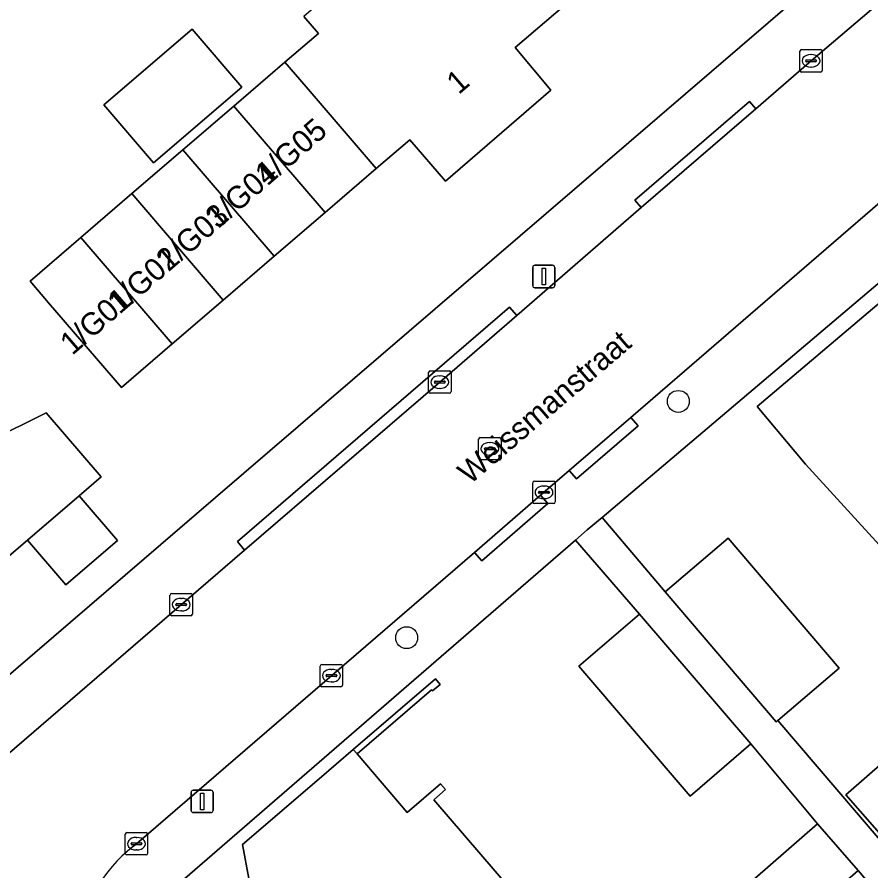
# Model space of a CAD drawing. Extents: x 159352 to 160617, y 385888 to 387323.
# Drawn here: x 160096.58 to 160134.73, y 386554.55 to 386592.69 of the extents above; entities that cross this region are included whole.
import ezdxf

# ---------------------------------------------------------------- set-up
doc = ezdxf.new("R2010")
doc.units = 0
for name, color, linetype in [('IMGEO_Boom', 7, 'Continuous'), ('IMGEO_Erf', 7, 'Continuous'), ('IMGEO_Kolk', 7, 'Continuous'), ('IMGEO_Lichtmast', 7, 'Continuous'), ('IMGEO_Muur', 7, 'Continuous'), ('IMGEO_Openbare_ruimte_label', 7, 'Continuous'), ('IMGEO_Pand', 7, 'Continuous'), ('IMGEO_Pand_nummerreeks', 7, 'Continuous'), ('IMGEO_Rijbaan_lokaal_open', 7, 'Continuous'), ('IMGEO_Rioolput', 7, 'Continuous'), ('IMGEO_Voetpad_open', 7, 'Continuous')]:
    doc.layers.add(name, color=color, linetype=linetype)

msp = doc.modelspace()

# ---------------------------------------------------------------- linework, layer by layer
at = {"layer": 'IMGEO_Boom'}
for centre in [(160126.13, 386575.522), (160113.989, 386564.971)]:
    msp.add_circle(centre, 0.489, dxfattribs=at)
at = {"layer": 'IMGEO_Erf'}
for points in [[(160090.811, 386558.67), (160093.321, 386560.82), (160105.45, 386571.234), (160152.311, 386611.469)], [(160121.054, 386593.226), (160118.84, 386591.332), (160120.43, 386589.417), (160115.724, 386585.365), (160114.134, 386587.21), (160112.629, 386585.918), (160110.351, 386583.962), (160108.073, 386582.005), (160105.796, 386580.049), (160103.518, 386578.092), (160101.24, 386576.136), (160097.982, 386579.929), (160097.159, 386580.888), (160099.437, 386582.844), (160101.714, 386584.801), (160103.992, 386586.757), (160106.27, 386588.713), (160108.548, 386590.67), (160110.048, 386591.958), (160109.395, 386592.716)], [(160138.668, 386583.845), (160122.717, 386570.341), (160125.538, 386567.009), (160128.349, 386569.415), (160133.317, 386563.611), (160130.574, 386561.264), (160138.567, 386551.922), (160141.163, 386554.185), (160142.899, 386552.194), (160140.303, 386549.931), (160143.455, 386546.205), (160146.051, 386548.468), (160147.731, 386546.541), (160145.113, 386544.303), (160154.321, 386533.47), (160160.119, 386538.551), (160162.504, 386535.828), (160162.801, 386535.49), (160175.006, 386545.996), (160142.707, 386583.526)], [(160136.989, 386567.044), (160131.816, 386572.725), (160129.645, 386575.289), (160136.85, 386581.388)], [(160139.074, 386548.86), (160136.267, 386546.417), (160134.453, 386548.502), (160137.259, 386550.944), (160134.168, 386554.575), (160131.362, 386552.132), (160129.547, 386554.217), (160132.353, 386556.66), (160129.366, 386560.224), (160126.653, 386557.895), (160121.677, 386563.691), (160124.389, 386566.02), (160121.528, 386569.324), (160102.633, 386552.96)], [(160106.943, 386554.217), (160106.659, 386555.731), (160110.077, 386558.665), (160111.605, 386559.976), (160115.271, 386563.123), (160115.483, 386562.877), (160115.149, 386562.59), (160115.103, 386562.643), (160111.771, 386559.783), (160114.018, 386557.166), (160115.505, 386558.443), (160115.727, 386558.185), (160115.2, 386557.733), (160119.952, 386552.197)], [(160135.527, 386555.758), (160133.617, 386557.953), (160136.189, 386560.192)]]:
    msp.add_lwpolyline(points, dxfattribs=at)
for points in [[(160106.628, 386589.553), (160102.683, 386586.173), (160100.458, 386588.769), (160104.404, 386592.149)], [(160100.338, 386572.15), (160099.356, 386571.309), (160101.073, 386569.304), (160098.762, 386567.324), (160097.044, 386569.328), (160090.693, 386563.887), (160088.663, 386566.256), (160086.764, 386564.629), (160082.875, 386569.169), (160078.949, 386573.751), (160080.809, 386575.375), (160078.758, 386577.805), (160076.439, 386580.553), (160086.062, 386588.675), (160086.141, 386588.581), (160087.925, 386590.08), (160090.304, 386587.871), (160088.464, 386585.997), (160090.89, 386583.124), (160087.59, 386578.568), (160090.234, 386575.485), (160092.798, 386572.495), (160097.886, 386575.013)]]:
    msp.add_lwpolyline(points, close=True, dxfattribs=at)
at = {"layer": 'IMGEO_Kolk'}
for p, q in [((160131.557, 386590.308), (160131.557, 386591.16)), ((160131.632, 386591.234), (160132.484, 386591.234)), ((160132.558, 386591.16), (160132.558, 386590.308)), ((160131.816, 386590.728), (160131.816, 386590.74)), ((160132.254, 386590.691), (160131.856, 386590.691)), ((160131.859, 386590.777), (160132.257, 386590.777)), ((160132.045, 386591.014), (160132.07, 386591.014)), ((160132.3, 386590.74), (160132.3, 386590.728)), ((160132.068, 386590.454), (160132.043, 386590.454)), ((160132.484, 386590.234), (160131.632, 386590.234)), ((160114.969, 386575.959), (160114.969, 386576.811)), ((160115.044, 386576.885), (160115.896, 386576.885)), ((160115.457, 386576.665), (160115.482, 386576.665)), ((160115.97, 386576.811), (160115.97, 386575.959)), ((160115.228, 386576.379), (160115.228, 386576.391)), ((160115.666, 386576.342), (160115.268, 386576.342)), ((160115.271, 386576.428), (160115.669, 386576.428)), ((160115.712, 386576.391), (160115.712, 386576.379)), ((160115.896, 386575.885), (160115.044, 386575.885)), ((160115.48, 386576.105), (160115.455, 386576.105)), ((160119.624, 386571.033), (160119.624, 386571.885)), ((160119.699, 386571.959), (160120.551, 386571.959)), ((160120.112, 386571.739), (160120.137, 386571.739)), ((160120.625, 386571.885), (160120.625, 386571.033)), ((160119.883, 386571.453), (160119.883, 386571.465)), ((160120.321, 386571.416), (160119.923, 386571.416)), ((160119.926, 386571.502), (160120.324, 386571.502)), ((160120.367, 386571.465), (160120.367, 386571.453)), ((160120.551, 386570.959), (160119.699, 386570.959)), ((160120.135, 386571.179), (160120.11, 386571.179)), ((160103.414, 386566.019), (160103.414, 386566.871)), ((160103.489, 386566.945), (160104.341, 386566.945)), ((160103.902, 386566.725), (160103.927, 386566.725)), ((160104.415, 386566.871), (160104.415, 386566.019)), ((160103.673, 386566.439), (160103.673, 386566.451)), ((160104.111, 386566.402), (160103.713, 386566.402)), ((160103.716, 386566.488), (160104.114, 386566.488)), ((160104.157, 386566.451), (160104.157, 386566.439)), ((160104.341, 386565.945), (160103.489, 386565.945)), ((160103.925, 386566.165), (160103.9, 386566.165)), ((160110.126, 386562.848), (160110.126, 386563.7)), ((160110.201, 386563.774), (160111.053, 386563.774)), ((160111.127, 386563.7), (160111.127, 386562.848)), ((160110.385, 386563.268), (160110.385, 386563.28)), ((160110.823, 386563.231), (160110.425, 386563.231)), ((160110.428, 386563.317), (160110.826, 386563.317)), ((160110.614, 386563.554), (160110.639, 386563.554)), ((160110.869, 386563.28), (160110.869, 386563.268)), ((160110.637, 386562.994), (160110.612, 386562.994)), ((160111.053, 386562.774), (160110.201, 386562.774)), ((160101.415, 386555.34), (160101.415, 386556.192)), ((160101.49, 386556.266), (160102.342, 386556.266)), ((160101.903, 386556.046), (160101.928, 386556.046)), ((160102.416, 386556.192), (160102.416, 386555.34)), ((160101.674, 386555.76), (160101.674, 386555.772)), ((160102.112, 386555.723), (160101.714, 386555.723)), ((160101.717, 386555.809), (160102.115, 386555.809)), ((160102.158, 386555.772), (160102.158, 386555.76)), ((160102.342, 386555.266), (160101.49, 386555.266)), ((160101.926, 386555.486), (160101.901, 386555.486))]:
    msp.add_line(p, q, dxfattribs=at)
for points in [[(160131.557, 386590.308), (160131.557, 386591.16)], [(160131.632, 386591.234), (160132.484, 386591.234)], [(160132.558, 386591.16), (160132.558, 386590.308)], [(160132.484, 386590.234), (160131.632, 386590.234)], [(160114.969, 386575.959), (160114.969, 386576.811)], [(160115.044, 386576.885), (160115.896, 386576.885)], [(160115.97, 386576.811), (160115.97, 386575.959)], [(160115.896, 386575.885), (160115.044, 386575.885)], [(160119.624, 386571.033), (160119.624, 386571.885)], [(160119.699, 386571.959), (160120.551, 386571.959)], [(160120.625, 386571.885), (160120.625, 386571.033)], [(160120.551, 386570.959), (160119.699, 386570.959)], [(160103.414, 386566.019), (160103.414, 386566.871)], [(160103.489, 386566.945), (160104.341, 386566.945)], [(160104.415, 386566.871), (160104.415, 386566.019)], [(160104.341, 386565.945), (160103.489, 386565.945)], [(160110.126, 386562.848), (160110.126, 386563.7)], [(160110.201, 386563.774), (160111.053, 386563.774)], [(160111.127, 386563.7), (160111.127, 386562.848)], [(160111.053, 386562.774), (160110.201, 386562.774)], [(160101.415, 386555.34), (160101.415, 386556.192)], [(160101.49, 386556.266), (160102.342, 386556.266)], [(160102.416, 386556.192), (160102.416, 386555.34)], [(160102.342, 386555.266), (160101.49, 386555.266)]]:
    msp.add_lwpolyline(points, dxfattribs=at)
for centre, radius, start, end in [((160131.634, 386591.158), 0.0765, 91.552, 178.448), ((160131.634, 386591.158), 0.0765, 91.552, 178.448), ((160132.482, 386591.158), 0.0765, 1.552, 88.448), ((160132.482, 386591.158), 0.0765, 1.552, 88.448), ((160131.856, 386590.737), 0.0403, 85.8775, 175.7526), ((160131.853, 386590.727), 0.0366, 178.938, 274.7102), ((160132.257, 386590.734), 0.043, 264.8664, 352.4533), ((160132.261, 386590.739), 0.0386, 1.7309, 96.639), ((160131.634, 386590.31), 0.0765, 181.552, 268.448), ((160131.634, 386590.31), 0.0765, 181.552, 268.448), ((160132.482, 386590.31), 0.0765, 271.552, 358.448), ((160132.482, 386590.31), 0.0765, 271.552, 358.448), ((160115.046, 386576.809), 0.0765, 91.552, 178.448), ((160115.046, 386576.809), 0.0765, 91.552, 178.448), ((160115.894, 386576.809), 0.0765, 1.552, 88.448), ((160115.894, 386576.809), 0.0765, 1.552, 88.448), ((160115.268, 386576.388), 0.0403, 85.8775, 175.7526), ((160115.265, 386576.378), 0.0366, 178.938, 274.7102), ((160115.669, 386576.385), 0.043, 264.8664, 352.4533), ((160115.673, 386576.39), 0.0386, 1.7309, 96.639), ((160115.046, 386575.961), 0.0765, 181.552, 268.448), ((160115.046, 386575.961), 0.0765, 181.552, 268.448), ((160115.894, 386575.961), 0.0765, 271.552, 358.448), ((160115.894, 386575.961), 0.0765, 271.552, 358.448), ((160119.701, 386571.883), 0.0765, 91.552, 178.448), ((160119.701, 386571.883), 0.0765, 91.552, 178.448), ((160120.549, 386571.883), 0.0765, 1.552, 88.448), ((160120.549, 386571.883), 0.0765, 1.552, 88.448), ((160119.923, 386571.462), 0.0403, 85.8775, 175.7526), ((160119.92, 386571.452), 0.0366, 178.938, 274.7102), ((160120.324, 386571.459), 0.043, 264.8664, 352.4533), ((160120.328, 386571.464), 0.0386, 1.7309, 96.639), ((160119.701, 386571.035), 0.0765, 181.552, 268.448), ((160119.701, 386571.035), 0.0765, 181.552, 268.448), ((160120.549, 386571.035), 0.0765, 271.552, 358.448), ((160120.549, 386571.035), 0.0765, 271.552, 358.448), ((160103.491, 386566.869), 0.0765, 91.552, 178.448), ((160103.491, 386566.869), 0.0765, 91.552, 178.448), ((160104.339, 386566.869), 0.0765, 1.552, 88.448), ((160104.339, 386566.869), 0.0765, 1.552, 88.448), ((160103.713, 386566.448), 0.0403, 85.8775, 175.7526), ((160103.71, 386566.438), 0.0366, 178.938, 274.7102), ((160104.114, 386566.445), 0.043, 264.8664, 352.4533), ((160104.118, 386566.45), 0.0386, 1.7309, 96.639), ((160103.491, 386566.021), 0.0765, 181.552, 268.448), ((160103.491, 386566.021), 0.0765, 181.552, 268.448), ((160104.339, 386566.021), 0.0765, 271.552, 358.448), ((160104.339, 386566.021), 0.0765, 271.552, 358.448), ((160110.203, 386563.698), 0.0765, 91.552, 178.448), ((160110.203, 386563.698), 0.0765, 91.552, 178.448), ((160111.051, 386563.698), 0.0765, 1.552, 88.448), ((160111.051, 386563.698), 0.0765, 1.552, 88.448), ((160110.425, 386563.277), 0.0403, 85.8775, 175.7526), ((160110.422, 386563.267), 0.0366, 178.938, 274.7102), ((160110.826, 386563.274), 0.043, 264.8664, 352.4533), ((160110.83, 386563.279), 0.0386, 1.7309, 96.639), ((160110.203, 386562.85), 0.0765, 181.552, 268.448), ((160110.203, 386562.85), 0.0765, 181.552, 268.448), ((160111.051, 386562.85), 0.0765, 271.552, 358.448), ((160111.051, 386562.85), 0.0765, 271.552, 358.448), ((160101.492, 386556.19), 0.0765, 91.552, 178.448), ((160101.492, 386556.19), 0.0765, 91.552, 178.448), ((160102.34, 386556.19), 0.0765, 1.552, 88.448), ((160102.34, 386556.19), 0.0765, 1.552, 88.448), ((160101.714, 386555.769), 0.0403, 85.8775, 175.7526), ((160101.711, 386555.759), 0.0366, 178.938, 274.7102), ((160102.115, 386555.766), 0.043, 264.8664, 352.4533), ((160102.119, 386555.771), 0.0386, 1.7309, 96.639), ((160101.492, 386555.342), 0.0765, 181.552, 268.448), ((160101.492, 386555.342), 0.0765, 181.552, 268.448), ((160102.34, 386555.342), 0.0765, 271.552, 358.448), ((160102.34, 386555.342), 0.0765, 271.552, 358.448)]:
    msp.add_arc(centre, radius, start, end, dxfattribs=at)
for centre, major_axis, ratio, start_param, end_param in [((160132.044, 386590.734), (-0.387, 0.002), 0.722429, 4.712389, 7.853982), ((160132.069, 386590.734), (-0.39, 0.002), 0.717154, 1.570796, 4.712389), ((160115.456, 386576.385), (-0.387, 0.002), 0.722429, 4.712389, 7.853982), ((160115.481, 386576.385), (-0.39, 0.002), 0.717154, 1.570796, 4.712389), ((160120.111, 386571.459), (-0.387, 0.002), 0.722429, 4.712389, 7.853982), ((160120.136, 386571.459), (-0.39, 0.002), 0.717154, 1.570796, 4.712389), ((160103.901, 386566.445), (-0.387, 0.002), 0.722429, 4.712389, 7.853982), ((160103.926, 386566.445), (-0.39, 0.002), 0.717154, 1.570796, 4.712389), ((160110.613, 386563.274), (-0.387, 0.002), 0.722429, 4.712389, 7.853982), ((160110.638, 386563.274), (-0.39, 0.002), 0.717154, 1.570796, 4.712389), ((160101.902, 386555.766), (-0.387, 0.002), 0.722429, 4.712389, 7.853982), ((160101.927, 386555.766), (-0.39, 0.002), 0.717154, 1.570796, 4.712389)]:
    msp.add_ellipse(centre, major_axis=major_axis, ratio=ratio, start_param=start_param, end_param=end_param, dxfattribs=at)
at = {"layer": 'IMGEO_Lichtmast'}
for p, q in [((160119.719, 386581.6), (160120.509, 386581.6)), ((160120.509, 386581.6), (160119.719, 386581.6)), ((160119.619, 386580.7), (160119.619, 386581.5)), ((160119.619, 386581.5), (160119.619, 386580.7)), ((160120.609, 386581.5), (160120.609, 386580.7)), ((160120.609, 386580.7), (160120.609, 386581.5)), ((160120.509, 386580.6), (160119.719, 386580.6)), ((160119.719, 386580.6), (160120.509, 386580.6)), ((160104.353, 386557.256), (160104.353, 386558.056)), ((160104.353, 386558.056), (160104.353, 386557.256)), ((160104.453, 386558.156), (160105.243, 386558.156)), ((160105.243, 386558.156), (160104.453, 386558.156)), ((160105.343, 386558.056), (160105.343, 386557.256)), ((160105.343, 386557.256), (160105.343, 386558.056)), ((160105.243, 386557.156), (160104.453, 386557.156)), ((160104.453, 386557.156), (160105.243, 386557.156))]:
    msp.add_line(p, q, dxfattribs=at)
for points in [[(160120.039, 386581.475), (160120.189, 386581.475), (160120.189, 386580.725), (160120.039, 386580.725), (160120.039, 386581.475)], [(160104.773, 386558.031), (160104.923, 386558.031), (160104.923, 386557.281), (160104.773, 386557.281), (160104.773, 386558.031)]]:
    msp.add_lwpolyline(points, dxfattribs=at)
for centre, start, end in [((160119.719, 386581.5), 90, 180), ((160119.719, 386581.5), 90, 180), ((160120.509, 386581.5), 0, 90), ((160120.509, 386581.5), 360, 90), ((160119.719, 386580.7), 180, 270), ((160119.719, 386580.7), 180, 270), ((160120.509, 386580.7), 270, 0), ((160120.509, 386580.7), 270, 0), ((160104.453, 386558.056), 90, 180), ((160104.453, 386558.056), 90, 180), ((160105.243, 386558.056), 0, 90), ((160105.243, 386558.056), 360, 90), ((160104.453, 386557.256), 180, 270), ((160104.453, 386557.256), 180, 270), ((160105.243, 386557.256), 270, 0), ((160105.243, 386557.256), 270, 0)]:
    msp.add_arc(centre, 0.1, start, end, dxfattribs=at)
at = {"layer": 'IMGEO_Muur'}
msp.add_lwpolyline([(160093.321, 386560.82), (160105.45, 386571.234)], dxfattribs=at)
msp.add_lwpolyline([(160115.271, 386563.123), (160111.605, 386559.976), (160111.771, 386559.783), (160115.103, 386562.643), (160115.149, 386562.59), (160115.483, 386562.877)], close=True, dxfattribs=at)
at = {"layer": 'IMGEO_Pand'}
for points in [[(160112.751, 386602.854), (160110.037, 386600.526), (160112.548, 386595.431), (160109.395, 386592.716), (160110.048, 386591.958), (160108.548, 386590.67), (160109.492, 386589.571), (160112.629, 386585.918), (160114.134, 386587.21), (160115.724, 386585.365), (160120.43, 386589.417), (160118.84, 386591.332), (160121.054, 386593.226)], [(160106.628, 386589.553), (160104.404, 386592.149), (160100.458, 386588.769), (160102.683, 386586.173)], [(160112.629, 386585.918), (160109.492, 386589.571), (160108.548, 386590.67), (160106.27, 386588.713), (160110.351, 386583.962)], [(160110.351, 386583.962), (160106.27, 386588.713), (160103.992, 386586.757), (160108.073, 386582.005)], [(160108.073, 386582.005), (160103.992, 386586.757), (160101.714, 386584.801), (160105.796, 386580.049)], [(160105.796, 386580.049), (160101.714, 386584.801), (160099.437, 386582.844), (160103.518, 386578.092)], [(160101.24, 386576.136), (160103.518, 386578.092), (160099.437, 386582.844), (160097.159, 386580.888), (160097.982, 386579.929)], [(160141.501, 386580.592), (160142.009, 386581.026), (160141.809, 386581.259), (160141.004, 386580.571), (160140.595, 386581.05), (160140.635, 386581.439), (160136.914, 386581.824), (160136.85, 386581.388), (160129.645, 386575.289), (160131.816, 386572.725), (160136.989, 386567.044), (160139.751, 386569.406), (160146.287, 386574.995)], [(160097.044, 386569.328), (160099.356, 386571.309), (160100.338, 386572.15), (160097.886, 386575.013), (160092.798, 386572.495), (160090.234, 386575.485), (160082.875, 386569.169), (160086.764, 386564.629), (160088.663, 386566.256), (160090.693, 386563.887)], [(160151.175, 386569.279), (160146.287, 386574.995), (160139.751, 386569.406), (160142.475, 386566.221), (160139.984, 386564.053), (160140.496, 386563.465), (160136.425, 386559.921), (160136.189, 386560.192), (160133.617, 386557.953), (160135.527, 386555.758), (160138.099, 386557.997), (160144.639, 386563.69)], [(160099.356, 386571.309), (160097.044, 386569.328), (160098.762, 386567.324), (160101.073, 386569.304)], [(160128.349, 386569.415), (160125.538, 386567.009), (160130.505, 386561.205), (160130.574, 386561.264), (160133.317, 386563.611)], [(160129.366, 386560.224), (160124.389, 386566.02), (160121.677, 386563.691), (160126.653, 386557.895)], [(160115.2, 386557.733), (160115.727, 386558.185), (160115.505, 386558.443), (160114.018, 386557.166), (160111.771, 386559.783), (160111.605, 386559.976), (160110.077, 386558.665), (160106.659, 386555.731), (160106.943, 386554.217), (160108.451, 386552.461), (160107.953, 386552.034), (160108.186, 386551.762), (160108.65, 386552.16), (160113.426, 386546.596), (160119.952, 386552.197)], [(160132.353, 386556.66), (160129.547, 386554.217), (160131.362, 386552.132), (160134.168, 386554.575)]]:
    msp.add_lwpolyline(points, close=True, dxfattribs=at)
at = {"layer": 'IMGEO_Rijbaan_lokaal_open'}
for points in [[(160161.756, 386607.189), (160161.925, 386607.348), (160162.881, 386608.029), (160158.418, 386613.357), (160158.13, 386613.069), (160157.968, 386612.928), (160156.241, 386611.47), (160154.501, 386610.001), (160151.63, 386607.535), (160146.136, 386602.824), (160142.938, 386600.046), (160138.349, 386596.1), (160132.059, 386590.734), (160129.595, 386588.592), (160124.473, 386584.176), (160118.907, 386579.359), (160115.469, 386576.386), (160106.75, 386568.883), (160094.399, 386558.248), (160092.336, 386556.425)], [(160101.743, 386555.624), (160101.916, 386555.767), (160117.016, 386568.778), (160119.975, 386571.333), (160121.257, 386572.436), (160124.003, 386574.805), (160136.111, 386585.248), (160136.3, 386585.392), (160150.301, 386597.375), (160150.547, 386597.553), (160150.704, 386597.691), (160161.756, 386607.189)]]:
    msp.add_lwpolyline(points, dxfattribs=at)
msp.add_arc((160105.614, 386550.643), 6.308, 127.8543, 173.6122, dxfattribs=at)
at = {"layer": 'IMGEO_Rioolput'}
for p, q in [((160117.279, 386573.905), (160118.131, 386573.905)), ((160117.204, 386572.979), (160117.204, 386573.831)), ((160117.692, 386573.685), (160117.717, 386573.685)), ((160118.205, 386573.831), (160118.205, 386572.979)), ((160117.463, 386573.399), (160117.463, 386573.411)), ((160117.901, 386573.362), (160117.503, 386573.362)), ((160117.506, 386573.448), (160117.904, 386573.448)), ((160117.947, 386573.411), (160117.947, 386573.399)), ((160118.131, 386572.905), (160117.279, 386572.905)), ((160117.715, 386573.125), (160117.69, 386573.125))]:
    msp.add_line(p, q, dxfattribs=at)
for points in [[(160117.279, 386573.905), (160118.131, 386573.905)], [(160117.204, 386572.979), (160117.204, 386573.831)], [(160118.205, 386573.831), (160118.205, 386572.979)], [(160118.131, 386572.905), (160117.279, 386572.905)]]:
    msp.add_lwpolyline(points, dxfattribs=at)
for centre, radius, start, end in [((160117.281, 386573.829), 0.0765, 91.552, 178.448), ((160117.281, 386573.829), 0.0765, 91.552, 178.448), ((160118.129, 386573.829), 0.0765, 1.552, 88.448), ((160118.129, 386573.829), 0.0765, 1.552, 88.448), ((160117.503, 386573.408), 0.0403, 85.8775, 175.7526), ((160117.5, 386573.398), 0.0366, 178.938, 274.7102), ((160117.904, 386573.405), 0.043, 264.8664, 352.4533), ((160117.908, 386573.41), 0.0386, 1.7309, 96.639), ((160117.281, 386572.981), 0.0765, 181.552, 268.448), ((160117.281, 386572.981), 0.0765, 181.552, 268.448), ((160118.129, 386572.981), 0.0765, 271.552, 358.448), ((160118.129, 386572.981), 0.0765, 271.552, 358.448)]:
    msp.add_arc(centre, radius, start, end, dxfattribs=at)
for centre, major_axis, ratio, start_param, end_param in [((160117.691, 386573.405), (-0.387, 0.002), 0.722429, 4.712389, 7.853982), ((160117.716, 386573.405), (-0.39, 0.002), 0.717154, 1.570796, 4.712389)]:
    msp.add_ellipse(centre, major_axis=major_axis, ratio=ratio, start_param=start_param, end_param=end_param, dxfattribs=at)
at = {"layer": 'IMGEO_Voetpad_open'}
for points in [[(160118.581, 386579.737), (160118.907, 386579.359), (160124.473, 386584.176), (160124.19, 386584.516), (160129.315, 386588.919), (160129.595, 386588.592), (160132.059, 386590.734), (160138.349, 386596.1), (160138.087, 386596.458), (160142.643, 386600.367), (160142.938, 386600.046), (160146.136, 386602.824), (160151.63, 386607.535), (160151.37, 386607.877), (160154.195, 386610.317), (160154.501, 386610.001), (160156.241, 386611.47), (160153.728, 386614.582), (160153.709, 386614.584)], [(160153.463, 386612.467), (160152.311, 386611.469), (160105.45, 386571.234), (160093.321, 386560.82), (160090.811, 386558.67)], [(160136.3, 386585.392), (160136.111, 386585.248), (160124.003, 386574.805), (160124.329, 386574.427), (160121.583, 386572.058), (160121.257, 386572.436), (160119.975, 386571.333), (160120.301, 386570.955), (160117.342, 386568.4), (160117.016, 386568.778), (160101.916, 386555.767), (160101.743, 386555.624)], [(160102.633, 386552.96), (160121.528, 386569.324), (160122.061, 386569.785), (160122.717, 386570.341), (160138.668, 386583.845)], [(160092.336, 386556.425), (160094.399, 386558.248), (160106.75, 386568.883), (160106.424, 386569.261), (160118.581, 386579.737)]]:
    msp.add_lwpolyline(points, dxfattribs=at)
for points in [[(160124.473, 386584.176), (160129.595, 386588.592), (160129.315, 386588.919), (160124.19, 386584.516)], [(160106.75, 386568.883), (160115.469, 386576.386), (160118.907, 386579.359), (160118.581, 386579.737), (160106.424, 386569.261)], [(160124.003, 386574.805), (160121.257, 386572.436), (160121.583, 386572.058), (160124.329, 386574.427)], [(160117.016, 386568.778), (160117.342, 386568.4), (160120.301, 386570.955), (160119.975, 386571.333)], [(160140.303, 386549.931), (160138.567, 386551.922), (160130.574, 386561.264), (160130.505, 386561.205), (160125.538, 386567.009), (160122.717, 386570.341), (160122.061, 386569.785), (160121.528, 386569.324), (160124.389, 386566.02), (160129.366, 386560.224), (160132.353, 386556.66), (160134.168, 386554.575), (160137.259, 386550.944), (160139.074, 386548.86), (160142.194, 386545.256), (160144.009, 386543.171), (160147.087, 386539.493), (160148.902, 386537.408), (160153.193, 386532.481), (160155.578, 386529.758), (160156.706, 386530.747), (160154.321, 386533.47), (160145.113, 386544.303), (160143.455, 386546.205)]]:
    msp.add_lwpolyline(points, close=True, dxfattribs=at)
msp.add_arc((160105.614, 386550.643), 6.308, 127.8543, 173.6122, dxfattribs=at)

# ---------------------------------------------------------------- texts
at = {"layer": 'IMGEO_Openbare_ruimte_label'}
msp.add_text('Weissmanstraat', height=1, rotation=40.5392, dxfattribs=at).set_placement((160116.817, 386571.78))
at = {"layer": 'IMGEO_Pand_nummerreeks'}
for s, rotation, p in [('1', 40.7316, (160116.311, 386589.196)), ('1/G05', 40.9433, (160107.757, 386585.11)), ('1/G04', 40.9433, (160105.558, 386583.202)), ('1/G03', 40.9433, (160103.359, 386581.294)), ('1/G02', 40.9433, (160101.156, 386579.383)), ('1/G01', 40.9433, (160099.045, 386577.552))]:
    msp.add_text(s, height=1, rotation=rotation, dxfattribs=at).set_placement(p)

doc.saveas('drawing.dxf')
